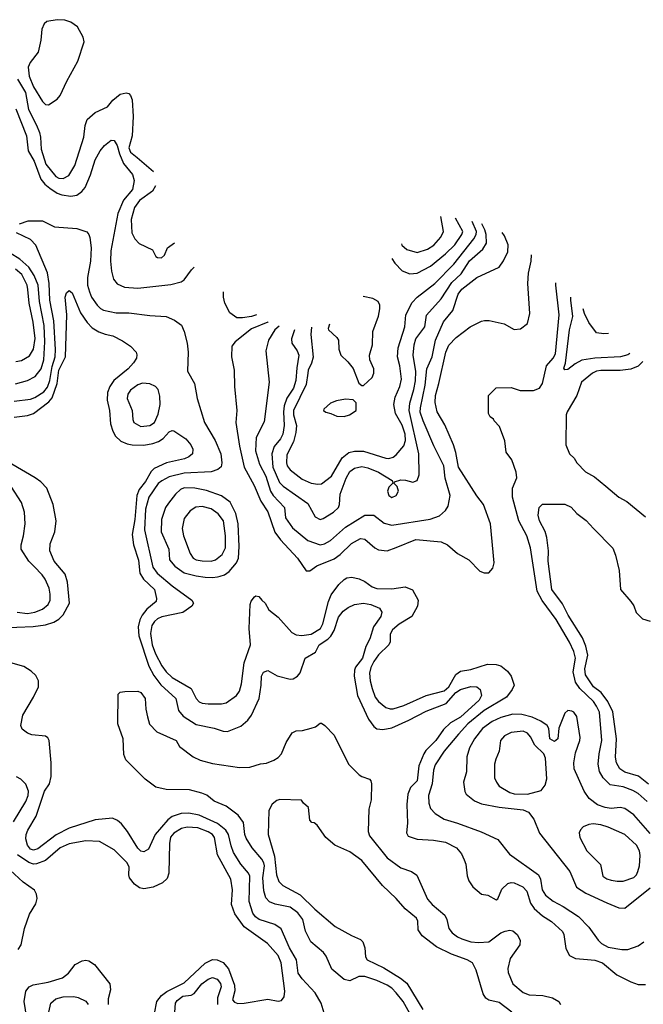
# Model space of a CAD drawing. Extents: x 997028 to 1115134, y 536408 to 618974.
# Tile 360 of 473: x 1046663 to 1050839, y 610267 to 616863. Entities that reach past the tile are written whole.
import ezdxf

# ---------------------------------------------------------------- set-up
doc = ezdxf.new("R2010")
doc.units = 0

msp = doc.modelspace()

# ---------------------------------------------------------------- linework, layer by layer
at = {"layer": '0CON10XD'}
for points in [[(1046855, 616291.9), (1046915, 616331.4), (1046934.4, 616355), (1046978.7, 616451.3), (1047052, 616585), (1047094, 616715), (1047088, 616745), (1047050.8, 616815), (1047005, 616847.1), (1046965, 616858.9), (1046915, 616862.9), (1046845, 616850), (1046825.8, 616835), (1046811.1, 616798.9), (1046805.3, 616725), (1046786.7, 616645), (1046733.4, 616575), (1046720.3, 616545), (1046726.3, 616485), (1046755, 616413.3), (1046815, 616315.6), (1046835, 616295.6), (1046855, 616291.9)], [(1046647.8, 616465), (1046701.4, 616375), (1046721.2, 616261.2), (1046776.5, 616156.5), (1046796.1, 616106.1), (1046803.2, 616075), (1046806.4, 615995), (1046838.3, 615895), (1046905, 615812), (1046925, 615800.6), (1046955, 615799.1), (1046991.3, 615818.7), (1047033.1, 615886.9), (1047092.9, 616075), (1047100.5, 616155), (1047115.6, 616195), (1047169.4, 616240.6), (1047251.3, 616278.7), (1047287.3, 616322.7), (1047335, 616364), (1047375, 616372.9), (1047395, 616367.5), (1047406, 616356), (1047415.9, 616325.9), (1047422.8, 616215), (1047417.1, 616085), (1047394.3, 616005), (1047406.1, 615975), (1047449, 615939), (1047559.4, 615845.6)], [(1046637.9, 616265), (1046708.2, 616085), (1046719.7, 615985), (1046760.7, 615915), (1046804.5, 615794.5), (1046831.7, 615761.7), (1046865, 615734.7), (1046915, 615701.5), (1046945, 615689.6), (1047005, 615680.4), (1047045, 615686.9), (1047078.4, 615711.6), (1047101.3, 615738.7), (1047137.4, 615822.6), (1047169.3, 615925), (1047200.9, 615985), (1047230.1, 616019.9), (1047275, 616055.6), (1047295, 616052.9), (1047315, 616019.2), (1047330.8, 615965), (1047358.7, 615898.7), (1047418.8, 615825), (1047428.6, 615785), (1047417.8, 615725), (1047359.2, 615655), (1047320.8, 615565), (1047272.9, 615315), (1047270.5, 615245), (1047277.6, 615177.6), (1047292.2, 615125), (1047315, 615092.5), (1047365, 615071.8), (1047455, 615063.8), (1047675, 615088.8), (1047745, 615106.7), (1047765, 615120.6), (1047812.8, 615187.2), (1047830.9, 615205.6)], [(1047572.1, 615749.9), (1047553.5, 615715), (1047465, 615650.6), (1047432.4, 615605), (1047409.1, 615525), (1047414.6, 615435), (1047434.7, 615394.7), (1047464, 615364), (1047552.3, 615322.3), (1047575, 615277.5), (1047585, 615270), (1047611.7, 615268.3), (1047633.3, 615285), (1047653.3, 615335), (1047700.8, 615367)], [(1046662.5, 615495), (1046720, 615515), (1046815, 615516.2), (1046896.3, 615476.3), (1047045, 615464.3), (1047111.7, 615441.7), (1047126, 615425), (1047133.4, 615403.4), (1047142, 615335), (1047137.1, 615245), (1047116.6, 615136.6), (1047117.6, 615085), (1047129.5, 615039.5), (1047143.1, 615005), (1047181.1, 614951.1), (1047205, 614927.9), (1047225, 614917.9), (1047309.1, 614899.1), (1047395, 614899.5), (1047535, 614880.6), (1047645, 614874.2), (1047699.7, 614849.7), (1047745.8, 614815.8), (1047764.4, 614774.4), (1047784.4, 614695), (1047790.5, 614635), (1047787.7, 614507.7), (1047832.9, 614425), (1047851.9, 614325), (1047901.5, 614165), (1047972.9, 614045), (1048010.9, 613955), (1048017.5, 613895), (1048012, 613868), (1047990.8, 613849.2), (1047946, 613834), (1047765, 613825.2), (1047665, 613800.3), (1047615.2, 613774.8), (1047590.8, 613755), (1047527.9, 613665), (1047505, 613583.3), (1047498.7, 613445), (1047555, 613195.6), (1047583.8, 613155), (1047685, 613070.8), (1047816, 612975), (1047827.5, 612955), (1047816, 612935), (1047755, 612891.1), (1047615, 612862), (1047585, 612848.9), (1047565, 612831.5), (1047548.6, 612805), (1047539.9, 612750.1), (1047550, 612675), (1047572.2, 612615), (1047615.8, 612535), (1047645, 612495.4), (1047685, 612456.6), (1047812, 612382), (1047844.6, 612315), (1047865, 612294.4), (1047885.4, 612285.4), (1047925, 612280.5), (1048015, 612280.5), (1048045, 612286.5), (1048114.3, 612335), (1048135, 612365.8), (1048149.4, 612415), (1048165.9, 612554.1), (1048209.4, 612675), (1048200, 612785), (1048206.2, 612945), (1048212.3, 612967.7), (1048235, 612997.5), (1048245, 613002.5), (1048265, 613000), (1048283.6, 612973.6), (1048307.5, 612955), (1048330.5, 612910.5), (1048395, 612860), (1048485, 612758.6), (1048515, 612743.3), (1048552.2, 612737.8), (1048615, 612747.5), (1048678, 612785), (1048693.8, 612815), (1048731.2, 612965), (1048748.9, 613011.1), (1048799.5, 613080.5), (1048835, 613113.1), (1048855, 613123.3), (1048887.4, 613127.4), (1048937.4, 613117.4), (1048975, 613098.5), (1049022.9, 613062.9), (1049055, 613052.7), (1049155, 613050.4), (1049244.3, 613064.3), (1049294.3, 613044.3), (1049332, 612975), (1049328, 612935), (1049288.8, 612865), (1049205, 612814.6), (1049158.8, 612775), (1049145, 612746.7), (1049143.1, 612695), (1049134.6, 612675), (1049065, 612607.3), (1049035, 612563.8), (1049015, 612523.3), (1049006, 612485), (1049010.2, 612435), (1049023, 612383), (1049043.3, 612325), (1049065.6, 612295), (1049116, 612255), (1049145, 612245.5), (1049165, 612246.2), (1049235, 612268.8), (1049384.8, 612335.2), (1049505, 612367.6), (1049537, 612395), (1049583.3, 612476.7), (1049615, 612498.8), (1049685, 612509.6), (1049795, 612545.4), (1049855, 612543.6), (1049886, 612535), (1049929.8, 612499.8), (1049954.4, 612465), (1049974.2, 612405), (1049961.4, 612375), (1049922.2, 612325), (1049774.1, 612235), (1049665.3, 612145), (1049602.6, 612077.4), (1049505, 611963.6), (1049445, 611870.8), (1049434.7, 611835), (1049425.8, 611744.2), (1049401.8, 611665), (1049402.5, 611615), (1049415, 611578), (1049445, 611544.3), (1049505, 611506.7), (1049595, 611480.9), (1049753.2, 611423.2), (1049865, 611371.2), (1049942.5, 611272.5), (1050136.7, 611135), (1050151.8, 611105), (1050161.3, 611035), (1050185, 610997.5), (1050235, 610957.1), (1050302.7, 610922.7), (1050405.3, 610855.3), (1050475.7, 610785), (1050536.2, 610696.2), (1050558.6, 610675), (1050605, 610649.6), (1050695, 610633.8), (1050735.5, 610634.5), (1050805, 610658.1), (1050844, 610685)], [(1048617.4, 614803.8), (1048611.7, 614755), (1048627.8, 614602.2), (1048618.3, 614561.7), (1048595.4, 614515), (1048593.2, 614495), (1048581.2, 614418.8), (1048496.7, 614245), (1048497.1, 614215), (1048515.9, 614145), (1048512.4, 614097.6), (1048496.8, 614035), (1048451.5, 613948.5), (1048448.8, 613895), (1048454.6, 613875), (1048475, 613848.2), (1048555, 613784), (1048615, 613758.2), (1048659.2, 613750.8), (1048685, 613753.2), (1048752.1, 613805), (1048822.4, 613927.6), (1048867.2, 613962.8), (1048905, 613972.2), (1048965, 613971.8), (1049115, 613925.3), (1049135.9, 613924.1), (1049165, 613933.1), (1049185, 613947.3), (1049235, 614007.8), (1049247.1, 614045), (1049245, 614085.8), (1049225, 614146.9), (1049179.6, 614225), (1049169.2, 614285), (1049178, 614335), (1049208, 614405), (1049219.3, 614455), (1049209.3, 614545), (1049194, 614605), (1049197.3, 614665), (1049242.5, 614805), (1049248.8, 614885), (1049292.1, 614967.9), (1049325, 615003.8), (1049443.4, 615096.6), (1049570, 615225), (1049704.4, 615395.6), (1049720.5, 615425), (1049722.5, 615445), (1049693.3, 615511.2)], [(1049155.6, 615263.6), (1049175, 615231.5), (1049225, 615181.5), (1049275, 615160.9), (1049325, 615163.8), (1049415, 615211.3), (1049515, 615293.5), (1049576.9, 615355), (1049624.7, 615425), (1049631.3, 615445), (1049581.1, 615533.6)], [(1049219.1, 615361.8), (1049222.9, 615352.9), (1049255, 615323.2), (1049325, 615304), (1049395, 615326.7), (1049437.1, 615352.9), (1049484, 615406), (1049502, 615445), (1049483.2, 615543.9)], [(1048502.5, 614785.9), (1048483.8, 614725), (1048486.5, 614695), (1048520.8, 614645), (1048532.8, 614615), (1048518.9, 614531.1), (1048513.2, 614445), (1048496.5, 614395), (1048453, 614327), (1048434.6, 614275.4), (1048430, 614235), (1048435.2, 614145), (1048424.5, 614085.5), (1048409.5, 614055), (1048366.9, 614003.1), (1048351.7, 613955), (1048359, 613865), (1048403, 613763), (1048427.5, 613737.5), (1048592.6, 613622.6), (1048642.2, 613532.2), (1048675, 613515.5), (1048695, 613520.4), (1048765, 613563.8), (1048798.5, 613595), (1048805.4, 613615), (1048810, 613685), (1048849.1, 613790.9), (1048875, 613837.3), (1048905, 613857.7), (1048955, 613870.3), (1048995, 613861.6), (1049065, 613831.2), (1049157.5, 613775), (1049161.7, 613758.3), (1049135, 613731.2), (1049125.7, 613705), (1049134.3, 613675), (1049155, 613662.9), (1049184, 613675), (1049200, 613705), (1049191.2, 613735), (1049170, 613755), (1049173, 613767), (1049215, 613780), (1049247.7, 613777.7), (1049295, 613764), (1049325, 613776.2), (1049338.9, 613815), (1049335.9, 613955), (1049271.2, 614245), (1049276.5, 614293.5), (1049302.2, 614385), (1049313.8, 614443.8), (1049316, 614506), (1049298.1, 614615), (1049303.9, 614685), (1049317.1, 614725), (1049376.4, 614805), (1049386.6, 614883.4), (1049485, 614992.1), (1049557.9, 615102.1), (1049618.9, 615161.1), (1049675, 615247.6), (1049765, 615326.2), (1049789.1, 615365), (1049786.5, 615425), (1049779, 615455), (1049758.5, 615495.2)], [(1046625, 614308.3), (1046735, 614320), (1046765, 614332.1), (1046825, 614370.8), (1046849.5, 614400.5), (1046864.9, 614445), (1046879.8, 614540.2), (1046900.5, 614605), (1046903.8, 614653.8), (1046892.4, 614845), (1046865.6, 614985), (1046860.4, 615095), (1046848.2, 615168.2), (1046771.7, 615351.7), (1046735, 615390), (1046642, 615435)], [(1048401.6, 614808.9), (1048372.5, 614785), (1048329.6, 614715), (1048312.5, 614645), (1048333.1, 614435), (1048300.9, 614169.1), (1048247.3, 614065), (1048242, 613975), (1048269.4, 613885), (1048310.9, 613805), (1048341.7, 613705), (1048360.3, 613675), (1048435.7, 613595.7), (1048442.9, 613525), (1048489.9, 613459.9), (1048593.1, 613375), (1048675, 613344.7), (1048705, 613352.3), (1048744.4, 613375), (1048845.6, 613464.4), (1048975, 613544.2), (1049035, 613543.1), (1049105, 613489.6), (1049155, 613476.6), (1049412.8, 613517.2), (1049475, 613539.2), (1049514.5, 613575.5), (1049531.9, 613605), (1049546.5, 613675), (1049512.3, 613792.3), (1049504.1, 613875), (1049437.3, 614007.3), (1049364.8, 614174.8), (1049344.1, 614234.1), (1049346.2, 614263.8), (1049377.7, 614415), (1049389.3, 614525), (1049426.5, 614605), (1049447, 614715), (1049502.2, 614837.8), (1049563.1, 614915), (1049599.1, 615025), (1049625, 615057.3), (1049725, 615135.6), (1049875, 615204.3), (1049903.3, 615246.7), (1049931.2, 615308.8), (1049934.6, 615355), (1049910, 615415), (1049894, 615437.8)], [(1046635, 614424.7), (1046715, 614445.3), (1046766.8, 614473.2), (1046806.9, 614523.1), (1046823.9, 614585), (1046830.8, 614705), (1046827.2, 614815), (1046795.2, 614975), (1046787.3, 615085), (1046759, 615149), (1046724.3, 615205), (1046665, 615258.8), (1046598.4, 615298.4)], [(1048327.1, 614838.5), (1048325, 614837), (1048215, 614791.1), (1048106, 614705), (1048084.5, 614675.5), (1048080.6, 614605), (1048099.5, 614515), (1048100.9, 614405), (1048116.5, 614245), (1048110.5, 614165), (1048134.1, 614005.9), (1048165.8, 613865), (1048232.9, 613742.9), (1048277.6, 613637.6), (1048325, 613566.7), (1048370.6, 613430.6), (1048409.4, 613379.4), (1048523.6, 613255), (1048581.3, 613171.3), (1048605, 613170), (1048652, 613205), (1048768.7, 613251.3), (1048809.5, 613280.5), (1048885, 613353.8), (1048945, 613387.9), (1048975, 613383.6), (1049040.8, 613325), (1049065, 613311.9), (1049125, 613304.2), (1049185, 613326.9), (1049315, 613381.2), (1049485, 613365.4), (1049529.2, 613345), (1049595, 613288.1), (1049672, 613245), (1049745, 613168.8), (1049773, 613157), (1049805, 613157.5), (1049831.2, 613188.8), (1049840.8, 613225), (1049815.7, 613485.7), (1049768.5, 613615), (1049723.7, 613673.7), (1049601.2, 613865), (1049584.7, 613964.7), (1049568, 614015), (1049509.3, 614149.3), (1049460, 614235), (1049445, 614297.5), (1049446.7, 614345), (1049470.4, 614425), (1049516.6, 614635), (1049537.3, 614682.7), (1049585.6, 614735), (1049679.2, 614805), (1049755, 614843.6), (1049775, 614848.2), (1049807.8, 614847.8), (1049907.5, 614825), (1049975, 614787.5), (1050017, 614793), (1050065, 614827.5), (1050080, 614895), (1050066.9, 615095), (1050071.5, 615165), (1050089.5, 615245), (1050091.2, 615288.1)], [(1046637.2, 614572.8), (1046675, 614580), (1046728.7, 614611.3), (1046754.8, 614655.2), (1046766.5, 614726.5), (1046753.6, 614836.4), (1046726.7, 614965), (1046718.3, 615055), (1046712, 615085), (1046678.3, 615155), (1046635, 615192.7)], [(1046625, 614200.9), (1046715, 614211.2), (1046755, 614225.9), (1046857.4, 614302.6), (1046880.6, 614329.4), (1046913.6, 614425), (1046925.6, 614515), (1046970.7, 614605), (1046978.9, 614885), (1046968.6, 615005), (1046977.3, 615032.7), (1046995, 615048.8), (1047015, 615033.8), (1047069.8, 614899.7), (1047114.2, 614834.2)], [(1050865, 611626), (1050805, 611679.4), (1050770.3, 611700.3), (1050705, 611723.8), (1050616.6, 611736.6), (1050569.6, 611785), (1050546.3, 611826.3), (1050537.2, 611875), (1050543.2, 611945), (1050561.4, 612035), (1050545.3, 612224.7), (1050527.1, 612265), (1050505.3, 612295), (1050413.4, 612383.4), (1050385.5, 612425.5), (1050369, 612495), (1050386.1, 612585), (1050375, 612629.5), (1050345, 612693.5), (1050255, 612845.4), (1050162.5, 612972.5), (1050127.9, 613035), (1050084.1, 613324.1), (1050059.2, 613405), (1050005.4, 613505), (1049964.5, 613665), (1049964.2, 613725), (1049992.5, 613795), (1049987.5, 613832.5), (1049958.8, 613915), (1049920, 613965), (1049912, 614042), (1049877, 614137), (1049840, 614175), (1049836.4, 614186.4), (1049813.6, 614203.6), (1049802.5, 614225), (1049802.5, 614345), (1049855, 614396.7), (1049955, 614398), (1050015, 614380), (1050105, 614380), (1050145, 614394), (1050163.5, 614426.5), (1050192, 614545), (1050235, 614596.1), (1050250.6, 614625), (1050276.6, 614885), (1050253.3, 615085), (1050253.3, 615099.1)], [(1048249.4, 614884.7), (1048215, 614873.7), (1048154.7, 614864.7), (1048116.3, 614866.3), (1048069.6, 614899.6), (1048036.1, 614965), (1048028.8, 615005), (1048027.6, 615040.5)], [(1048738, 614822.5), (1048730, 614795), (1048732, 614785), (1048786, 614735), (1048798, 614715), (1048800, 614655), (1048814, 614615), (1048860.7, 614570.7), (1048895.7, 614525.7), (1048935, 614427.5), (1048955, 614412.5), (1048965, 614413.3), (1049023.3, 614465), (1049034, 614495), (1049034, 614525), (1049008, 614585), (1049005.8, 614615), (1049025.6, 614685), (1049028.6, 614775), (1049065, 614877.5), (1049075.8, 614925), (1049075, 614950), (1049063.3, 614975), (1049027.5, 614995), (1048962.8, 615009.4)], [(1050748.4, 614627.1), (1050735, 614618.8), (1050686, 614604), (1050513.9, 614596.1), (1050428.6, 614581.4), (1050382.1, 614557.9), (1050335, 614520.6), (1050315, 614518), (1050308.3, 614528.3), (1050317.8, 614562.2), (1050344.2, 614785), (1050367.3, 614875), (1050353.4, 614985), (1050354.5, 615005.1)], [(1050606.2, 614760.6), (1050575, 614758.6), (1050525, 614764.3), (1050474.5, 614835), (1050445.3, 614895.3), (1050435.7, 614926.8)], [(1047114.2, 614834.2), (1047148.9, 614798.9), (1047191.9, 614771.9), (1047235, 614755.5), (1047286, 614746), (1047352.4, 614712.4), (1047406, 614675), (1047442, 614635), (1047448.3, 614618.3), (1047445.8, 614595), (1047425, 614564), (1047390, 614525), (1047292.9, 614445), (1047267.1, 614405), (1047251.2, 614365), (1047248.2, 614315), (1047265.3, 614245), (1047271.2, 614155), (1047286.4, 614106.4), (1047304.1, 614074.1), (1047339.8, 614039.8), (1047382.1, 614022.1), (1047415.3, 614015.3), (1047493.4, 614013.4), (1047555, 614022.9), (1047593, 614037), (1047623.4, 614056.6), (1047665, 614101.1), (1047685, 614110.6), (1047695, 614108.6), (1047775.9, 614055.9), (1047808.5, 614015), (1047823.5, 613985), (1047820, 613955), (1047796.2, 613933.8), (1047767.8, 613922.2), (1047646.4, 613893.6), (1047563, 613857), (1047543.3, 613836.7), (1047505, 613768.4), (1047463.5, 613716.5), (1047446.9, 613675), (1047433.4, 613515), (1047417.3, 613415), (1047425.2, 613345.2), (1047457.7, 613242.3), (1047468.2, 613155), (1047493.2, 613115), (1047565.3, 613045), (1047579.5, 612985), (1047576.7, 612965), (1047514.8, 612915.2), (1047482.5, 612875), (1047467.7, 612842.2), (1047457.5, 612795), (1047461.4, 612735), (1047528.3, 612531.7), (1047560.8, 612470.8), (1047607.2, 612407.2), (1047709.6, 612315), (1047727.3, 612235), (1047757.2, 612197.2), (1047845, 612140.7), (1047965, 612116.2), (1048025, 612096.4), (1048055, 612094.5), (1048145, 612130), (1048189.8, 612170.2), (1048215.4, 612204.6), (1048266.4, 612315), (1048280.9, 612405), (1048283.5, 612465), (1048295, 612491.4), (1048325, 612503.1), (1048388.3, 612468.3), (1048475, 612445.6), (1048495, 612447.5), (1048523.8, 612465), (1048542.1, 612487.9), (1048574, 612585), (1048644, 612625), (1048669.1, 612675), (1048726.2, 612713.8), (1048745.9, 612734.1), (1048768.1, 612771.9), (1048798.5, 612861.5), (1048830.1, 612899.9), (1048863.6, 612926.4), (1048905, 612944.5), (1048965, 612954.6), (1049015, 612944.5), (1049071.7, 612921.7), (1049089.2, 612895), (1049081.9, 612865), (1049031.5, 612795), (1049008.5, 612715), (1048982.1, 612665), (1048958.1, 612585), (1048912.5, 612525), (1048904.7, 612505), (1048902.7, 612465), (1048925.4, 612335), (1048998.3, 612178.3), (1049035, 612128.6), (1049055, 612112.9), (1049095, 612107.8), (1049155, 612118.2), (1049268.7, 612171.3), (1049385, 612231.6), (1049518.5, 612281.5), (1049585, 612355.7), (1049615, 612375.8), (1049685, 612395.9), (1049725, 612393.3), (1049746.4, 612376.4), (1049756.2, 612335), (1049740.3, 612305), (1049615, 612190.5), (1049548.1, 612151.9), (1049502.1, 612107.9), (1049449.2, 612035), (1049383.4, 611966.6), (1049370.3, 611945), (1049335.8, 611865), (1049325.3, 611765), (1049280.4, 611719.6), (1049262.4, 611675), (1049256.6, 611605), (1049259.5, 611480.5), (1049252.5, 611415), (1049265, 611394), (1049325, 611374.4), (1049435, 611366.7), (1049515, 611353.3), (1049588.1, 611315), (1049621.1, 611275), (1049640, 611235), (1049650.6, 611205), (1049658.8, 611128.8), (1049672, 611095), (1049698.8, 611055), (1049755, 611006), (1049798.8, 610998.8), (1049855, 610967.5), (1049865.9, 610974.1), (1049890.9, 611039.1), (1049933.2, 611076.8), (1049955, 611083.2), (1049975, 611080.9), (1050033.3, 611055), (1050059.3, 611025), (1050083.8, 610945), (1050108, 610908), (1050165, 610860.8), (1050225, 610822.7), (1050297.5, 610755), (1050306.5, 610735), (1050321.1, 610641.1), (1050345, 610593.8), (1050385, 610573.1), (1050466.8, 610566.8), (1050515, 610563.2), (1050565.9, 610545.9), (1050662, 610465), (1050755, 610417.1), (1050805, 610400), (1050855, 610399.4)], [(1050836.7, 614573.2), (1050805, 614541.6), (1050755, 614522.8), (1050685, 614512.9), (1050555, 614513.2), (1050525, 614507.5), (1050500, 614495), (1050425.5, 614435), (1050394.3, 614345), (1050328.8, 614235), (1050323.9, 614216.1), (1050320, 614015), (1050346.2, 613955), (1050376.2, 613925), (1050395, 613893.3), (1050453.3, 613835), (1050511.7, 613801.7), (1050589.1, 613739.1), (1050676.2, 613665), (1050730, 613635), (1050855, 613532)], [(1047475, 614137.7), (1047535, 614144.6), (1047565.5, 614165), (1047590.7, 614219.3), (1047603.9, 614285), (1047601.9, 614341.9), (1047589.4, 614385), (1047572, 614405), (1047534.6, 614424.6), (1047485, 614428.8), (1047453.8, 614416.2), (1047405, 614381.5), (1047387.7, 614355), (1047383.2, 614325), (1047417.1, 614245), (1047420.8, 614185), (1047428, 614165), (1047475, 614137.7)], [(1048835, 614204.2), (1048872.5, 614215), (1048916.1, 614243.9), (1048917, 614297), (1048897, 614317), (1048845, 614320), (1048785, 614308.8), (1048745, 614293.3), (1048700, 614255), (1048697.5, 614245), (1048712.7, 614232.7), (1048745.8, 614225.8), (1048787.3, 614207.3), (1048835, 614204.2)], [(1046535, 612789.6), (1046752.7, 612797.3), (1046835, 612809.5), (1046892, 612828), (1046925, 612847.1), (1046954.2, 612875.8), (1046995.8, 612954.2), (1046984.1, 613094.1), (1046967.7, 613147.8), (1046893.8, 613235), (1046865.5, 613305), (1046867.8, 613352.2), (1046897.8, 613432.2), (1046906.9, 613505), (1046888.1, 613615), (1046845.7, 613725), (1046805, 613767.1), (1046767.5, 613795), (1046610, 613885)], [(1046759, 613199), (1046723.3, 613235), (1046673.1, 613315), (1046673.1, 613345), (1046688.9, 613405), (1046699.5, 613485), (1046694.6, 613565), (1046675, 613629.2), (1046606.5, 613736.5)], [(1047955, 613125.9), (1047988.6, 613131.4), (1048005, 613134.6), (1048035, 613143.8), (1048065, 613167.5), (1048114.1, 613225), (1048127.5, 613255), (1048133.8, 613335), (1048125.8, 613485), (1048110.6, 613555), (1048071.5, 613631.5), (1048015, 613672.7), (1047915, 613708.8), (1047835, 613724.1), (1047765, 613727.2), (1047740.5, 613715), (1047707.3, 613685), (1047658.5, 613625), (1047640.5, 613595), (1047612.1, 613515), (1047611.5, 613431.5), (1047662.1, 613315), (1047666.9, 613245), (1047701.9, 613201.9), (1047765, 613158.6), (1047845, 613136.9), (1047905, 613128.1), (1047955, 613125.9)], [(1047945, 613236.1), (1047975, 613244.6), (1048019.4, 613280.6), (1048040.3, 613325), (1048040.5, 613405), (1048028, 613505), (1047991.9, 613551.9), (1047945, 613586), (1047885, 613601.1), (1047843.6, 613596.4), (1047805, 613573.3), (1047765, 613522), (1047751.3, 613455), (1047760.4, 613405), (1047805, 613287.5), (1047825.7, 613255), (1047845, 613244), (1047885, 613237.2), (1047945, 613236.1)], [(1050875, 611742.8), (1050806.7, 611795), (1050715, 611822.6), (1050681.2, 611845), (1050660.4, 611885), (1050653.6, 611923.6), (1050658.9, 612045), (1050636, 612226), (1050602.6, 612295), (1050556.6, 612356.6), (1050504.8, 612395), (1050451.6, 612475), (1050447.6, 612515), (1050467.6, 612605), (1050455.2, 612665.2), (1050432.5, 612722.5), (1050337.3, 612875), (1050299.1, 612949.1), (1050226.9, 613045), (1050201.2, 613235), (1050205.3, 613305.3), (1050194.2, 613395), (1050182, 613435), (1050143.2, 613505), (1050136.3, 613543.7), (1050141.5, 613595), (1050165, 613616.7), (1050315, 613618.5), (1050357.4, 613597.4), (1050393.9, 613553.9), (1050457, 613507), (1050506, 613455), (1050635, 613323.3), (1050654.3, 613275), (1050677.3, 613172.7), (1050686.1, 613046.1), (1050756.7, 612965), (1050775.9, 612935.9), (1050792.5, 612892.5), (1050835, 612850), (1050885, 612834.2)], [(1046645, 612894), (1046715, 612886.2), (1046765, 612894.1), (1046815.6, 612915), (1046853.1, 612945), (1046866, 612975), (1046866.7, 613015), (1046861.1, 613055), (1046833.8, 613115), (1046812.7, 613145), (1046759, 613199)], [(1048709.5, 610185), (1048681.5, 610275), (1048641.5, 610345), (1048555, 610438.5), (1048528.8, 610475), (1048516.9, 610565), (1048469.5, 610645), (1048415, 610773.1), (1048372.8, 610802.8), (1048266.2, 610836.2), (1048242.9, 610852.9), (1048225, 610878.6), (1048200.3, 610955), (1048204.7, 611125), (1048194.6, 611145), (1048143.3, 611205), (1048095.3, 611285), (1048078.2, 611328.2), (1048060.4, 611405), (1048044.2, 611434.2), (1047987.5, 611477.5), (1047865, 611534.8), (1047795, 611547.1), (1047745.3, 611545.3), (1047685, 611526), (1047655, 611503.9), (1047570.7, 611405), (1047525, 611306), (1047495, 611287.5), (1047475, 611292.7), (1047455, 611312.2), (1047385, 611424.2), (1047345.4, 611475.4), (1047318.7, 611498.7), (1047285, 611514), (1047167.8, 611502.2), (1046995, 611446.8), (1046907, 611403), (1046785, 611309.7), (1046755, 611298.8), (1046735, 611306.8), (1046715, 611333.1), (1046705.2, 611375), (1046705.8, 611405), (1046716.8, 611433.2), (1046773.2, 611526.8), (1046828.4, 611695), (1046861.9, 611745), (1046872.9, 611792.9), (1046873.2, 611885), (1046859.4, 612035), (1046851.3, 612051.3), (1046835, 612064.2), (1046745, 612073.3), (1046715, 612084.3), (1046680.6, 612110.6), (1046671.1, 612135), (1046683.6, 612205), (1046755.7, 612324.3), (1046788.8, 612395), (1046789.5, 612435), (1046770.9, 612470.9), (1046739.6, 612499.6), (1046689.8, 612529.8), (1046588.8, 612558.8)], [(1049276, 610205), (1049232, 610285), (1049184.6, 610345), (1049155.2, 610375.2), (1049125, 610394.7), (1049055, 610427.5), (1048975, 610452.7), (1048935, 610453.3), (1048875, 610424.2), (1048835, 610434.2), (1048753.4, 610503.4), (1048715, 610589.2), (1048696.7, 610615), (1048611.9, 610685), (1048577.1, 610757.1), (1048558.2, 610835), (1048525, 610880), (1048475, 610917.8), (1048375, 610938.9), (1048335, 610954.5), (1048311.1, 610981.1), (1048297.1, 611027.1), (1048291.1, 611115), (1048301.6, 611195), (1048297.8, 611215), (1048285, 611238.5), (1048220.4, 611315), (1048180.1, 611380.1), (1048170, 611405), (1048162.9, 611485), (1048125.6, 611535), (1048045.3, 611595.3), (1047965, 611628.9), (1047917.2, 611667.2), (1047882.4, 611682.4), (1047800, 611705), (1047645, 611707.1), (1047575, 611721.2), (1047503.3, 611775), (1047374.2, 611904.2), (1047360.5, 611940.5), (1047356, 612045), (1047320, 612145), (1047322.5, 612345), (1047335, 612357.5), (1047367, 612363), (1047455, 612363.8), (1047475, 612356), (1047504.3, 612315), (1047507.1, 612245), (1047518, 612192), (1047532.7, 612142.7), (1047581.9, 612091.9), (1047710, 612035), (1047734.1, 611994.1), (1047825.8, 611925.8), (1047872.7, 611902.7), (1047955, 611880.8), (1048135, 611853.1), (1048205, 611855.7), (1048275, 611878.6), (1048316.8, 611883.2), (1048365, 611902), (1048395, 611920), (1048415.7, 611945), (1048448.1, 612021.9), (1048487.5, 612085), (1048515, 612098.8), (1048557.7, 612102.3), (1048615, 612116.7), (1048643.6, 612126.4), (1048675, 612150), (1048685, 612150), (1048707.5, 612135), (1048769.2, 612069.2), (1048866, 611875), (1048935.5, 611805.5), (1048955, 611792.9), (1049005, 611776), (1049013.8, 611765), (1049020, 611745), (1049016.2, 611636.2), (1049000.6, 611575), (1048997.5, 611425), (1049005.7, 611395), (1049125, 611247.5), (1049215, 611182.5), (1049287.6, 611157.6), (1049323.4, 611133.4), (1049395, 610972.5), (1049425.7, 610935), (1049509.5, 610865), (1049524.6, 610835), (1049537.5, 610775), (1049559.5, 610745), (1049595, 610718.5), (1049625, 610705.4), (1049685, 610686.8), (1049735, 610680.8), (1049804, 610686), (1049884.6, 610745.4), (1049915, 610758), (1049945, 610763.8), (1049965, 610758.8), (1049993.8, 610735), (1050015.8, 610695.8), (1050012, 610665), (1049946.9, 610575), (1049933.2, 610506.8), (1049935, 610480), (1049965, 610404), (1050035, 610345.6), (1050075, 610331.5), (1050166.2, 610326.2), (1050230.3, 610310.3), (1050273.8, 610285), (1050283.8, 610265)], [(1050885, 611412.5), (1050775.8, 611535.8), (1050715, 611579.5), (1050685, 611586.4), (1050625, 611580), (1050585, 611584.7), (1050533.7, 611603.7), (1050476.7, 611645), (1050442.5, 611695), (1050375.6, 611845), (1050374.4, 611885), (1050385, 611952.5), (1050415.4, 612034.6), (1050416.7, 612055), (1050394.4, 612194.4), (1050375, 612223.8), (1050361.7, 612231.7), (1050335, 612235.8), (1050315, 612218), (1050273, 612117), (1050267.8, 612045), (1050245, 612027.5), (1050214.5, 612045), (1050206.7, 612115), (1050194.6, 612134.6), (1050153.2, 612163.2), (1050095, 612190.6), (1050025, 612208.1), (1049965, 612210.6), (1049885, 612189.2), (1049827.5, 612162.5), (1049761.5, 612115), (1049709.2, 612045), (1049675.4, 611985), (1049657.9, 611925), (1049654.5, 611825), (1049634.4, 611755), (1049643.2, 611693.2), (1049652.5, 611675), (1049710, 611630), (1049755, 611610.4), (1049875, 611587.2), (1050035, 611569.7), (1050070, 611555), (1050107, 611507), (1050144.6, 611414.6), (1050346.7, 611156.7), (1050392.1, 611052.1), (1050455, 611011.8), (1050595, 610947.9), (1050675, 610914.5), (1050715, 610910.6)], [(1050065, 611674.1), (1050155, 611700.5), (1050182.9, 611735), (1050193.5, 611776.5), (1050185, 611916.2), (1050173.1, 611945), (1050112.3, 612002.3), (1050085, 612058.5), (1050065, 612083.1), (1050035, 612096.7), (1049955, 612088.9), (1049910.6, 612065), (1049883.5, 612035), (1049875, 611962.5), (1049850.7, 611909.3), (1049842.2, 611875), (1049843.5, 611785), (1049855.5, 611755), (1049875, 611729.4), (1049945, 611686.4), (1049975, 611677.7), (1050065, 611674.1)], [(1046621.2, 611488.8), (1046703.8, 611625), (1046719.6, 611665), (1046722.3, 611695), (1046705, 611742), (1046671.4, 611775), (1046640.5, 611790.5)], [(1049958.5, 610215), (1049875, 610279.6), (1049805.5, 610295.5), (1049785, 610308), (1049767.2, 610337.2), (1049720.9, 610495), (1049695.3, 610545.3), (1049660, 610565), (1049555, 610602.7), (1049455, 610651.8), (1049357.5, 610725), (1049332.7, 610765), (1049329.5, 610825), (1049321.1, 610845), (1049245, 610906.7), (1049185.3, 610975.3), (1049093.6, 611063.6), (1048955, 611230.9), (1048875, 611289.5), (1048773.4, 611333.4), (1048713.8, 611385), (1048655, 611467.5), (1048635, 611482.5), (1048620, 611485), (1048605, 611500), (1048597.5, 611585), (1048563.6, 611613.6), (1048550, 611635), (1048405, 611638.9), (1048385, 611631.9), (1048353.1, 611606.9), (1048331.1, 611565), (1048328, 611405), (1048369, 611259), (1048383.5, 611133.5), (1048399.6, 611089.6), (1048425, 611063.1), (1048540.7, 611000.7), (1048639.5, 610905), (1048775, 610788.5), (1048885, 610727.5), (1048945, 610700.9), (1048962.1, 610685), (1048974.7, 610645), (1048978.5, 610585), (1048991.1, 610565), (1049102.1, 610512.1), (1049212.9, 610442.9), (1049255, 610408), (1049362.8, 610232.8)], [(1047566.7, 610205), (1047581.2, 610285), (1047613.5, 610326.5), (1047647.9, 610352.1), (1047765, 610411.2), (1047905, 610542.8), (1047955, 610567.7), (1047985, 610565.4), (1048025, 610547.5), (1048061.7, 610505), (1048101.5, 610395), (1048103.3, 610356.7), (1048088.1, 610298.1), (1048100.6, 610280.6), (1048125, 610273.4), (1048166.2, 610273.8), (1048325, 610302.1), (1048395, 610288.6), (1048416.8, 610293.2), (1048435, 610317.5), (1048438.5, 610355), (1048415.2, 610545.2), (1048393.1, 610593.1), (1048322.7, 610675), (1048165.6, 610785.6), (1048103.4, 610873.4), (1048080.6, 610935), (1048088.8, 611035), (1048078.1, 611105), (1047987.4, 611267.4), (1047967.6, 611385), (1047953.3, 611405), (1047925, 611422.7), (1047855, 611449.1), (1047785, 611453.4), (1047745.6, 611445), (1047695.5, 611414.5), (1047673.9, 611386.1), (1047666.4, 611343.6), (1047660.8, 611145), (1047650.7, 611109.3), (1047619.7, 611080.3), (1047557.3, 611052.7), (1047495, 611040), (1047465, 611046.9), (1047432.6, 611072.6), (1047397.3, 611115), (1047393.1, 611135), (1047397.1, 611185), (1047383.5, 611215), (1047295, 611300.9), (1047197, 611357), (1047105, 611363.4), (1046995, 611342.6), (1046934.6, 611315), (1046835, 611230.9), (1046775, 611207.5), (1046755, 611206.7), (1046725, 611216.2), (1046647.6, 611267.6)], [(1050665, 611091.5), (1050705, 611093.1), (1050775, 611117.5), (1050793.3, 611135), (1050803.4, 611156.6), (1050814.6, 611195), (1050819.3, 611265), (1050813.8, 611295), (1050795, 611334.3), (1050715.7, 611405.7), (1050605, 611453.8), (1050555, 611468.8), (1050504.5, 611475.5), (1050475, 611472.5), (1050436.2, 611455), (1050418, 611435), (1050410, 611415), (1050414.2, 611385), (1050461.1, 611295), (1050552.7, 611202.7), (1050568, 611125), (1050595, 611108.5), (1050625, 611099.6), (1050665, 611091.5)], [(1046653.8, 610635), (1046672, 610665), (1046695.5, 610775), (1046729.2, 610870.8), (1046770.3, 610939.7), (1046780, 610975), (1046776, 611005), (1046762.4, 611032.4), (1046685.7, 611085), (1046600, 611165)], [(1050715, 610910.6), (1050885, 611047.1)], [(1046711.1, 610175), (1046693.9, 610285), (1046705, 610356.2), (1046725.4, 610384.6), (1046752.4, 610397.6), (1046853.5, 610416.5), (1046949.2, 610445), (1046990.6, 610475), (1047035, 610534), (1047081.2, 610558.8), (1047105, 610563.8), (1047125, 610558.8), (1047163.8, 610535), (1047266.7, 610405), (1047271.8, 610365), (1047254.5, 610305), (1047254.5, 610265)], [(1047701.9, 610215), (1047705.7, 610274.3), (1047716.9, 610293.1), (1047755, 610320.9), (1047810.8, 610329.2), (1047830.4, 610339.6), (1047883.2, 610405), (1047925, 610435.3), (1047955, 610446.8), (1047985, 610435.4), (1048007, 610407), (1048011.6, 610385), (1047988.3, 610311.7), (1047987.2, 610265)], [(1046857.1, 610215), (1046871.5, 610275), (1046905.7, 610305), (1046955, 610317.8), (1047025, 610319.2), (1047055, 610312.5), (1047105, 610288.1), (1047121.2, 610265)]]:
    msp.add_lwpolyline(points, dxfattribs=at)

doc.saveas('drawing.dxf')
